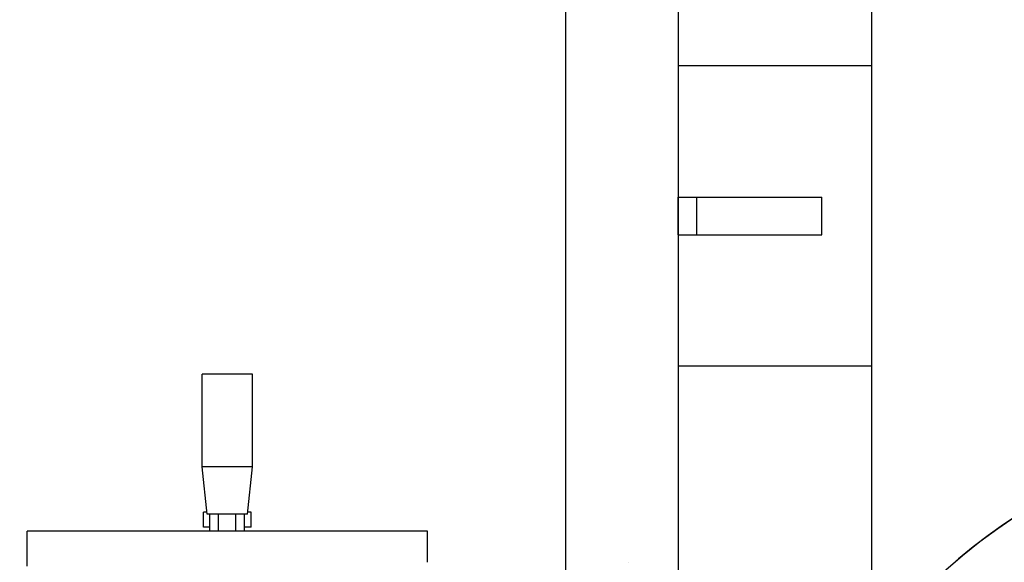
# Model space of a CAD drawing. Extents: x -89225 to 110569, y 13360 to 87647.
# Tile 351 of 478: x 41293 to 41686, y 84791 to 85008. Entities that reach past the tile are written whole.
import ezdxf

# ---------------------------------------------------------------- set-up
doc = ezdxf.new("R2010")
doc.units = 0
doc.layers.add('Beluchtingstank', color=253, linetype='Continuous')
doc.layers.add('Iv-Lines 035', color=4, linetype='Continuous')

# ---------------------------------------------------------------- blocks, each defined once
blk = doc.blocks.new('Leidingwerk beluchtingsinstallatie')
for p, q in [((1288707.17, -919367.47), (1288687.12, -919367.47)), ((1288687.12, -919404.44), (1288687.12, -919367.47)), ((1288707.17, -919404.44), (1288707.17, -919367.47)), ((1288707.17, -919404.44), (1288687.12, -919404.44)), ((1288689.12, -919423.47), (1288687.12, -919404.44)), ((1288705.17, -919423.47), (1288707.17, -919404.44)), ((1288689.03, -919422.57), (1288687.63, -919422.57)), ((1288687.63, -919428.57), (1288687.63, -919422.57)), ((1288705.17, -919423.47), (1288689.12, -919423.47)), ((1288690.21, -919430.27), (1288690.21, -919423.47)), ((1288693.68, -919430.27), (1288693.68, -919423.47)), ((1288700.61, -919430.27), (1288700.61, -919423.47)), ((1288704.07, -919430.27), (1288704.07, -919423.47)), ((1288706.63, -919422.57), (1288705.27, -919422.57)), ((1288706.63, -919428.57), (1288706.63, -919422.57)), ((1288690.21, -919428.57), (1288687.63, -919428.57)), ((1288706.63, -919428.57), (1288704.07, -919428.57)), ((1288777.13, -919430.27), (1288617.13, -919430.27)), ((1288617.13, -919444.27), (1288617.13, -919430.27)), ((1288777.13, -919442.67), (1288777.13, -919430.27)), ((1288857.48, -919442.67), (1288857.5, -919442.67))]:
    blk.add_line(p, q)
for centre, start, end in [((1289137.1, -919615.97), 306.7058, 163.6113), ((1289137.1, -919615.97), 306.7058, 163.6113), ((1289136.91, -919615.97), 90, 151.3683)]:
    blk.add_arc(centre, 228.6, start, end)
blk = doc.blocks.new('Bordes been 4 beluchtingstank')
for p, q in [((1281021.91, -852942.79), (1281021.91, -860502.79)), ((1281066.91, -852942.79), (1281066.91, -860502.79)), ((1281144.41, -853072.79), (1281066.91, -853072.79)), ((1281144.41, -853192.79), (1281144.41, -853072.79)), ((1281066.91, -853125.29), (1281074.41, -853125.29)), ((1281066.91, -853140.29), (1281066.91, -853125.29)), ((1281074.41, -853125.29), (1281124.41, -853125.29)), ((1281074.41, -853140.29), (1281074.41, -853125.29)), ((1281124.41, -853140.29), (1281124.41, -853125.29)), ((1281066.91, -853140.29), (1281074.41, -853140.29)), ((1281074.41, -853140.29), (1281124.41, -853140.29)), ((1281066.91, -853192.79), (1281144.41, -853192.79))]:
    blk.add_line(p, q)
blk.add_lwpolyline([(1281144.41, -853822.79), (1281144.41, -852822.79), (1280144.41, -852822.79)])

msp = doc.modelspace()

# ---------------------------------------------------------------- block references
at = {"layer": 'Beluchtingstank', "lineweight": 9, "ltscale": 0.01}
msp.add_blockref('Bordes been 4 beluchtingstank', (-1239510.95, 938062.2), dxfattribs=at)
at = {"layer": 'Iv-Lines 035'}
msp.add_blockref('Leidingwerk beluchtingsinstallatie', (-1247321.42, 1004233.53), dxfattribs=at)

doc.saveas('drawing.dxf')
